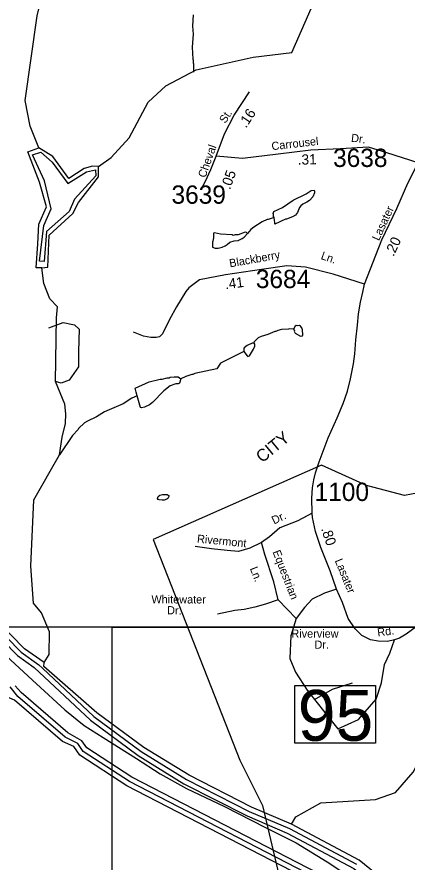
# Model space of a CAD drawing. Extents: x 1551653 to 1702041, y 811336 to 920032.
# Drawn here: x 1576282 to 1579431, y 829412 to 836233 of the extents above; entities that cross this region are included whole.
import ezdxf

# ---------------------------------------------------------------- set-up
doc = ezdxf.new("R2010")
doc.units = 0
for name, color, linetype in [('Old_Level_10', 7, 'Continuous'), ('Old_Level_11', 7, 'Continuous'), ('Old_Level_17', 7, 'Continuous'), ('Old_Level_19', 7, 'Continuous'), ('Old_Level_31', 7, 'Continuous'), ('Old_Level_32', 7, 'Continuous'), ('Old_Level_35', 7, 'Continuous'), ('Old_Level_48', 7, 'Continuous'), ('Old_Level_49', 7, 'Continuous'), ('Old_Level_52', 7, 'Continuous'), ('Old_Level_59', 7, 'Continuous'), ('Old_Level_60', 7, 'Continuous'), ('Old_Level_61', 7, 'Continuous'), ('Old_Level_62', 7, 'Continuous'), ('Old_Level_63', 7, 'Continuous'), ('Old_Level_8', 7, 'Continuous')]:
    doc.layers.add(name, color=color, linetype=linetype)

msp = doc.modelspace()

# ---------------------------------------------------------------- linework, layer by layer
at = {"layer": 'Old_Level_10'}
for p, q in [((1578097.559, 831510.428), (1578097.559, 831510.428)), ((1578702.838, 831477.389), (1578702.838, 831477.389))]:
    msp.add_line(p, q, dxfattribs=at)
at = {"layer": 'Old_Level_31'}
msp.add_lwpolyline([(1578524.606, 830836.081), (1579175.357, 830836.081), (1579175.357, 830371.039), (1578524.606, 830371.039), (1578524.606, 830836.081)], dxfattribs=at)
at = {"layer": 'Old_Level_32'}
for points in [[(1577890.331, 835108.88), (1577958.228, 835288.762), (1578034.114, 835440.664), (1578157.927, 835628.541)], [(1579521.635, 835055), (1579268.252, 835136.861), (1579120.475, 835180.833), (1578892.819, 835168.84), (1578653.18, 835156.849), (1578389.577, 835124.87), (1578102.012, 835088.893), (1577890.331, 835108.88)], [(1577770.511, 834849.049), (1577802.463, 834901.015), (1577846.397, 835000.95), (1577890.331, 835108.88)], [(1579087.174, 834075.291), (1579227.205, 834434.062), (1579348.132, 834686.647), (1579437.513, 834891.872), (1579521.635, 835055)], [(1579087.174, 834075.291), (1578835.316, 834156.647), (1578609.876, 834214.256), (1578461.183, 834223.857), (1578254.93, 834195.053), (1577964.692, 834152.476), (1577756.03, 834109.573), (1577669.749, 834046.232), (1577645.766, 834017.428), (1577568.819, 833893.11), (1577514.216, 833789.755), (1577457.092, 833675.865), (1577431.335, 833651.297), (1577405.984, 833645.446), (1577363.082, 833645.446), (1577304.578, 833657.147), (1577222.674, 833688.349)], [(1579545.002, 831340.156), (1579424.657, 831249.821), (1579369.651, 831218.528), (1579330.183, 831204.196), (1579273.606, 831190.733), (1579197.233, 831195.366), (1579137.06, 831204.631), (1579065.317, 831241.692), (1579010.93, 831293.808), (1578956.543, 831377.195), (1578910.256, 831505.75), (1578862.478, 831613.37), (1578810.106, 831761.365), (1578733.93, 831950.465), (1578691.114, 832079.02), (1578666.814, 832193.676), (1578664.499, 832227.262), (1578660.98, 832348.053), (1578667.923, 832431.439), (1578679.495, 832497.454), (1578691.066, 832553.045), (1578721.152, 832642.222), (1578762.723, 832749.06), (1578795.44, 832835.174), (1578866.868, 832998.062), (1578914.15, 833113.123), (1578951.179, 833212.724), (1578974.323, 833311.166), (1578997.466, 833433.93), (1579008.987, 833514.445), (1579018.243, 833626.786), (1579032.13, 833746.074), (1579037.961, 833835.744), (1579056.476, 833931.87), (1579074.991, 834010.624), (1579087.174, 834075.291)]]:
    msp.add_lwpolyline(points, dxfattribs=at)
at = {"layer": 'Old_Level_35'}
for p, q in [((1578535.854, 831377.411), (1578391.578, 831529.535)), ((1578682.706, 830725.082), (1578873.357, 830487.872))]:
    msp.add_line(p, q, dxfattribs=at)
for points in [[(1578664.499, 832227.262), (1578548.824, 832166.879), (1578404.549, 832110.156), (1578319.528, 832037.962), (1578254.976, 831990.156)], [(1578254.976, 831990.156), (1578162.371, 831945.139), (1578069.622, 831919.356), (1577979.45, 831927.092), (1577853.208, 831939.983), (1577721.814, 831958.031)], [(1578391.578, 831529.535), (1578355.454, 831673.016), (1578283.316, 831894.756), (1578254.976, 831990.156)], [(1578862.478, 831613.37), (1578765.15, 831581.102), (1578664.672, 831534.692), (1578602.839, 831467.654), (1578535.854, 831377.411)], [(1578391.578, 831529.535), (1578288.524, 831493.438), (1578200.927, 831470.232), (1578115.908, 831449.605), (1578041.193, 831441.87), (1577902.069, 831413.507)], [(1578535.854, 831377.411), (1578492.056, 831238.178), (1578484.326, 831055.114), (1578530.701, 830944.244), (1578623.45, 830799.855), (1578682.706, 830725.082)], [(1578873.357, 830487.872), (1579038.243, 830562.645), (1579182.52, 830727.661), (1579223.742, 830859.157), (1579249.505, 831006.125), (1579290.726, 831098.946), (1579330.183, 831204.196)], [(1578682.706, 830725.082), (1578829.559, 830807.59), (1578989.292, 830859.157)]]:
    msp.add_lwpolyline(points, dxfattribs=at)
at = {"layer": 'Old_Level_48'}
msp.add_lwpolyline([(1581993.045, 836779.951), (1582030.773, 834859.596), (1582044.781, 834326.636), (1581820.663, 833864.506), (1581694.596, 833687.81), (1581400.441, 833538.297), (1580826.138, 833606.257), (1580658.048, 833796.546), (1580321.871, 833837.322), (1579957.678, 833837.322), (1579789.589, 833701.401), (1579789.589, 832681.998), (1579691.538, 832423.749), (1579411.39, 832369.382), (1579103.227, 832450.933), (1578739.035, 832614.038), (1577381.713, 832015.988), (1578082.083, 830235.43), (1578264.179, 829868.445), (1578460.283, 829033.779)], dxfattribs=at)
at = {"layer": 'Old_Level_49'}
msp.add_lwpolyline([(1581993.045, 836779.951), (1582030.773, 834859.596), (1582044.781, 834326.636), (1581820.663, 833864.506), (1581694.596, 833687.81), (1581400.441, 833538.297), (1580826.138, 833606.257), (1580658.048, 833796.546), (1580321.871, 833837.322), (1579957.678, 833837.322), (1579789.589, 833701.401), (1579789.589, 832681.998), (1579691.538, 832423.749), (1579411.39, 832369.382), (1579103.227, 832450.933), (1578739.035, 832614.038), (1577381.713, 832015.988), (1578082.083, 830235.43), (1578264.179, 829868.445), (1578460.283, 829033.779)], dxfattribs=at)
at = {"layer": 'Old_Level_52'}
msp.add_lwpolyline([(1576197.05, 831074.214), (1576439.848, 830848.958), (1576669.402, 830641.368), (1576823.91, 830513.28), (1576978.418, 830416.111), (1577247.703, 830248.273), (1577437.526, 830124.603), (1577649.423, 830005.348), (1577958.439, 829859.594), (1578289.527, 829691.756), (1578534.532, 829568.085), (1578786.159, 829413.497), (1579099.589, 829205.907)], dxfattribs=at)
at = {"layer": 'Old_Level_59'}
for points in [[(1576459.87, 835176.902), (1576387.514, 835351.43), (1576349.477, 835558.995), (1576444.941, 836241.288), (1576584.466, 836808.223), (1576947.511, 837703.634), (1577170.415, 837906.208)], [(1576941.462, 835025.039), (1577042.553, 835098.498), (1577186.499, 835256.44), (1577341.519, 835545.512), (1577484.542, 835677.207), (1577728.554, 835806.851), (1578188.486, 835909.172), (1578500.096, 835945.058), (1578686.558, 836368.489), (1578957.534, 836632.185), (1579340.469, 837185.775), (1579424.54, 837184.083)], [(1576500.497, 831022.525), (1576542.533, 831087.372), (1576545.506, 831271.099), (1576480.505, 831423.452), (1576415.503, 831500.244), (1576394.485, 831799.365), (1576419.502, 832333.986), (1576625.374, 832698.466), (1576646.415, 832841.024), (1576673.716, 832952.181), (1576675.667, 833028.235), (1576667.867, 833106.24), (1576593.186, 833289.336), (1576600.587, 833803.406), (1576610.338, 833893.11), (1576547.934, 833957.465), (1576498.657, 834080.808), (1576483.78, 834208.858)], [(1578498.525, 829718.189), (1578533.486, 829776.628), (1578734.54, 829890.688), (1579177.555, 829917.807), (1579336.573, 829973.683), (1579480.519, 830138.238), (1579926.508, 830989.255), (1580162.523, 831194.564), (1580218.92, 831333.638)]]:
    msp.add_lwpolyline(points, dxfattribs=at)
at = {"layer": 'Old_Level_60'}
for points in [[(1576500.497, 831022.525), (1576343.53, 831134.021), (1575283.513, 832215.825), (1574978.498, 832418.98), (1574167.517, 832849.026), (1573820.467, 833112.108), (1573485.514, 833516.112), (1573216.486, 833981.119), (1573152.51, 834162.948), (1573095.505, 834233.076), (1572740.457, 835060.923), (1572605.533, 835523.264), (1572580.517, 835540.181), (1572581.439, 835589.393), (1572371.466, 836049.94), (1572346.45, 836060.347), (1572330.456, 836119.709), (1572158.52, 836330.041), (1571821.516, 836658.535), (1571434.481, 836958.526), (1570908.522, 837497.762), (1570744.48, 837724.242)], [(1576483.78, 834208.858), (1576437.662, 834208.858), (1576449.542, 834401.476), (1576459.487, 834558.853), (1576520.49, 834698.801), (1576464.511, 834900.111), (1576369.121, 835144.145), (1576459.87, 835176.902)], [(1576941.462, 835025.039), (1576891.299, 835029.495), (1576825.841, 835008.65), (1576700.875, 834928.246), (1576571.447, 835105.432), (1576459.87, 835176.902)], [(1576483.78, 834208.858), (1576531.386, 834211.836), (1576543.288, 834470.914), (1576733.711, 834646.611), (1576779.471, 834736.223), (1576940.539, 834943.069), (1576941.462, 835025.039)], [(1578498.525, 829718.189), (1578175.465, 829856.086), (1577671.55, 830112.504), (1577307.48, 830336.523), (1576927.518, 830616.675), (1576499.472, 830989.716), (1576500.497, 831022.525)], [(1580668.489, 826375.173), (1580662.542, 826559.104), (1580637.526, 826592.477), (1580565.552, 827335.791), (1580330.563, 827832.94), (1580035.493, 828186.91), (1579780.511, 828408.726), (1579524.503, 828578.047), (1579146.49, 828923.868), (1578832.555, 829169.777), (1577169.48, 830027.458), (1576789.518, 830274.751), (1576740.511, 830344.725), (1576649.468, 830385.941), (1576262.534, 830718.791), (1576204.505, 830742.987)], [(1581965.546, 823873.742), (1581867.531, 824016.869), (1581706.565, 824377.965), (1581658.583, 824520.118), (1581561.49, 824722.3), (1581505.511, 824930.222), (1581481.52, 824947.19), (1581281.492, 825574.854), (1581208.493, 825717.52), (1581026.51, 826338.418), (1580929.52, 827157.754), (1580890.56, 827322.616), (1580647.573, 827852.778), (1580418.53, 828139.8), (1579786.56, 828825.494), (1579044.476, 829428.142), (1578498.525, 829718.189)]]:
    msp.add_lwpolyline(points, dxfattribs=at)
at = {"layer": 'Old_Level_61'}
for p, q in [((1576474.456, 835142.482), (1576565.496, 835060.763)), ((1576565.496, 835060.763), (1576693.437, 834888.044))]:
    msp.add_line(p, q, dxfattribs=at)
for points in [[(1576693.437, 834888.044), (1576843.693, 834983.338), (1576916.59, 834998.227), (1576919.565, 834949.092), (1576747.893, 834760.778), (1576702.47, 834661.5), (1576520.972, 834502.182), (1576501.633, 834259.483), (1576464.44, 834260.971), (1576498.96, 834549.318), (1576557.194, 834682.807), (1576503.061, 834910.825), (1576406.314, 835118.833), (1576474.456, 835142.482)], [(1575232.25, 832153.848), (1576286.423, 831078.042), (1576420.22, 830981.412), (1576874.923, 830556.39), (1577260.01, 830272.137), (1577629.617, 830044.375), (1578139.171, 829784.779), (1578463.974, 829645.958), (1579000.082, 829361.141), (1579731.606, 828767.054), (1580357.732, 828087.665), (1580578.881, 827810.537), (1580814.486, 827296.472), (1580850.575, 827143.81), (1580947.052, 826329.036), (1581131.701, 825695.015), (1581207.776, 825543.328), (1581429.027, 824906.641), (1581484.288, 824701.487), (1581584.354, 824489.873)], [(1575257.882, 832184.863), (1576314.925, 831106.032), (1576459.897, 831002.327), (1576487.169, 830976.644), (1576901.272, 830586.532), (1577283.694, 830304.33), (1577650.635, 830078.413), (1578157.318, 829820.458), (1578481.301, 829682.048), (1579022.228, 829394.616)], [(1578857.264, 829201.252), (1577189.575, 830062.061), (1576817.816, 830304.022), (1576773.319, 830367.691), (1576671.203, 830420.03), (1576288.576, 830749.139), (1576227.676, 830827.058)], [(1581584.354, 824489.873), (1581455.991, 824588.144), (1581392.425, 824757.158), (1581240.994, 825140.503), (1581162.459, 825265.738), (1581148.926, 825332.893), (1580884.921, 825854.29), (1580746.818, 826297.868), (1580748.459, 826373.43), (1580727.236, 826580.482), (1580695.043, 826620.005), (1580645.215, 827343.48), (1580402.844, 827867.132), (1580096.906, 828238.123), (1579833.004, 828469.062), (1579573.921, 828641.306), (1579200.521, 828982.872), (1578881.87, 829232.779), (1577209.773, 830096.715), (1576846.113, 830333.345), (1576806.025, 830390.605), (1576692.939, 830454.069), (1576314.72, 830779.436), (1576266.738, 830835.312)]]:
    msp.add_lwpolyline(points, dxfattribs=at)
at = {"layer": 'Old_Level_62'}
for points in [[(1577704.871, 836248.892), (1577699.847, 836157.029), (1577703.743, 836094.847), (1577695.849, 835989.142), (1577700.667, 835893.127), (1577704.563, 835885.078), (1577704.358, 835861.087), (1577708.254, 835853.039), (1577707.434, 835787.73)], [(1578359.5, 834612.935), (1578353.451, 834621.496), (1578353.656, 834637.491), (1578349.76, 834645.488), (1578355.911, 834661.43), (1578424.296, 834694.546), (1578512.981, 834753.396), (1578617.558, 834804.095), (1578657.953, 834831.572), (1578679.893, 834833.264), (1578683.892, 834829.214), (1578683.687, 834813.22), (1578669.333, 834781.437), (1578642.984, 834751.755), (1578622.786, 834738.017), (1578590.593, 834722.433), (1578574.497, 834708.644), (1578562.296, 834694.803), (1578547.84, 834655.022), (1578529.59, 834633.235), (1578505.394, 834619.548), (1578457.207, 834600.171), (1578449.21, 834600.274), (1578363.703, 834561.211), (1578362.883, 834571.361), (1578359.5, 834612.935)], [(1578359.5, 834612.935), (1578309.159, 834598.018), (1578301.162, 834598.121), (1578260.972, 834578.641), (1578194.535, 834535.528), (1578170.237, 834515.843), (1578141.837, 834484.47)], [(1577867.682, 834450.739), (1577863.274, 834423.724), (1577859.173, 834415.778), (1577860.71, 834375.792), (1577882.548, 834367.488), (1577906.54, 834367.232), (1577938.63, 834374.819), (1577962.826, 834386.507), (1577978.923, 834396.298), (1578001.069, 834415.983), (1578035.21, 834425.569), (1578067.3, 834429.158), (1578099.391, 834444.742), (1578115.59, 834454.532), (1578141.837, 834484.47)], [(1578141.837, 834484.47), (1578135.993, 834492.262), (1578123.997, 834494.415), (1578067.813, 834473.141), (1578043.822, 834473.449), (1578027.725, 834469.655), (1578019.831, 834473.756), (1577923.866, 834478.934), (1577876.089, 834491.544), (1577867.99, 834487.648), (1577867.682, 834450.739)], [(1576539.384, 833723.97), (1576654.674, 833766.279), (1576746.907, 833747.048), (1576785.337, 833712.431), (1576777.651, 833531.654), (1576777.651, 833408.572), (1576704.633, 833300.876), (1576639.302, 833277.798), (1576593.186, 833289.336)], [(1578514.724, 833713.833), (1578482.736, 833716.242), (1578474.636, 833712.346), (1578418.657, 833709.066), (1578386.566, 833701.479), (1578370.47, 833693.687), (1578362.473, 833693.789), (1578306.186, 833670.516), (1578252.052, 833653.189), (1578227.856, 833641.501), (1578203.66, 833619.817), (1578195.458, 833607.924), (1578197.406, 833599.875)], [(1578514.724, 833713.833), (1578522.516, 833703.786), (1578520.465, 833695.789), (1578528.257, 833679.692), (1578569.986, 833655.189), (1578585.98, 833658.982), (1578590.081, 833666.927), (1578586.595, 833706.964), (1578582.801, 833723.009), (1578570.908, 833737.158), (1578563.014, 833741.259), (1578543.021, 833739.465), (1578535.024, 833741.566), (1578526.925, 833737.67), (1578514.724, 833713.833)], [(1578197.406, 833599.875), (1578181.412, 833600.08), (1578141.222, 833580.6), (1578117.026, 833562.915), (1578112.924, 833554.969), (1578114.257, 833532.311)], [(1578114.257, 833532.311), (1578140.196, 833496.683), (1578146.143, 833492.582), (1578160.189, 833498.426), (1578192.792, 833551.996), (1578201.097, 833575.884), (1578201.302, 833591.827), (1578197.406, 833599.875)], [(1578114.257, 833532.311), (1577925.507, 833437.372), (1577894.954, 833391.799), (1577718.609, 833354.018), (1577702.513, 833346.226), (1577694.516, 833346.328), (1577646.328, 833330.949), (1577603.985, 833312.957)], [(1577251.911, 833174.29), (1577244.939, 833204.022), (1577237.25, 833236.78), (1577349.823, 833286.71), (1577438.098, 833309.573), (1577454.092, 833309.368), (1577494.282, 833320.851), (1577510.276, 833320.646), (1577518.273, 833324.542), (1577550.262, 833328.13), (1577582.352, 833327.771), (1577603.985, 833312.957)], [(1577603.985, 833312.957), (1577593.63, 833275.637), (1577583.685, 833271.741), (1577565.64, 833271.997), (1577517.453, 833254.619), (1577468.958, 833215.249), (1577375.865, 833120.413), (1577351.669, 833102.727), (1577311.478, 833083.247), (1577287.385, 833077.557), (1577279.388, 833079.658), (1577251.911, 833174.29)], [(1577251.911, 833174.29), (1577210.388, 833156.502), (1577139.85, 833111.39), (1576989.034, 833045.312), (1576924.648, 833006.147), (1576850.214, 832971.083), (1576828.068, 832957.396), (1576779.471, 832910.029), (1576775.472, 832902.083), (1576730.873, 832854.665), (1576625.374, 832698.466)], [(1577456.04, 832377.047), (1577495, 832377.252), (1577510.892, 832367.102), (1577500.639, 832347.212), (1577492.642, 832341.317), (1577470.496, 832333.576), (1577454.502, 832331.782), (1577430.511, 832334.089), (1577422.617, 832338.19), (1577416.67, 832346.289), (1577420.874, 832362.233), (1577435.022, 832372.023), (1577456.04, 832377.047)]]:
    msp.add_lwpolyline(points, dxfattribs=at)
at = {"layer": 'Old_Level_63'}
for points in [[(1569096.749, 874749.337), (1631612.821, 874749.337), (1631612.821, 831307.151), (1569096.749, 831307.151), (1569096.749, 874749.337)], [(1577049.889, 831307.151), (1641328.558, 831307.151), (1641328.558, 811336.298), (1577049.889, 811336.298), (1577049.889, 831307.151)]]:
    msp.add_lwpolyline(points, dxfattribs=at)

# ---------------------------------------------------------------- texts
at = {"layer": 'Old_Level_10'}
for s, rotation, p in [('Dr.', 25.8920528, (1578357.452, 832135.405)), ('Rivermont', 354.5141583, (1577733.394, 831990.308)), ('Equestrian', 291.2895056, (1578344.261, 831915.174)), ('Ln.', 291.2895056, (1578160.909, 831781.224)), ('Whitewater', 359.8313722, (1577367.495, 831499.877)), ('Dr.', 358.348125, (1577493.608, 831412.396))]:
    msp.add_text(s, height=65.6167, rotation=rotation, dxfattribs=at).set_placement(p)
for s, p in [('Riverview', (1578497.683, 831222.961)), ('Dr.', (1578683.658, 831133.588))]:
    msp.add_text(s, height=65.6167, dxfattribs=at).set_placement(p)
at = {"layer": 'Old_Level_11'}
for s, rotation, p in [('St.', 56.8163778, (1577964.047, 835368.384)), ('Dr.', 353.3362361, (1578976.621, 835225.539)), ('Carrousel', 6.5308167, (1578340.535, 835156.681)), ('Cheval', 70.6257, (1577803.1, 834929.658)), ('Lasater', 65.2069528, (1579203.908, 834421.199)), ('Blackberry', 10.0508472, (1578001.57, 834211.12)), ('Ln.', 340.9213056, (1578730.519, 834279.961)), ('Lasater', 292.2986056, (1578845.952, 831844.717)), ('Rd.', 7.1999278, (1579194.709, 831232.637))]:
    msp.add_text(s, height=65.6167, rotation=rotation, dxfattribs=at).set_placement(p)
at = {"layer": 'Old_Level_17'}
for s, rotation, p in [('.16', 56.8163778, (1578131.006, 835330.601)), ('.31', 1.633975, (1578549.866, 835039.66)), ('.05', 70.6257, (1578002.096, 834834.521)), ('.20', 65.2069528, (1579321.882, 834294.292)), ('.41', 7.3326194, (1577965.933, 834034.506)), ('.80', 288.4205806, (1578735.955, 832101.995))]:
    msp.add_text(s, height=82.0208, rotation=rotation, dxfattribs=at).set_placement(p)
at = {"layer": 'Old_Level_19'}
msp.add_text('CITY', height=98.425, rotation=39.3760222, dxfattribs=at).set_placement((1578261.41, 832629.303))
at = {"layer": 'Old_Level_31'}
msp.add_text('95', height=410.1042, dxfattribs=at).set_placement((1578548.421, 830391.001))
at = {"layer": 'Old_Level_8'}
for s, p in [('3638', (1578833.799, 835021.819)), ('3639', (1577529.627, 834725.067)), ('3684', (1578210.274, 834044.455)), ('1100', (1578684.564, 832326.024))]:
    msp.add_text(s, height=147.6375, dxfattribs=at).set_placement(p)

doc.saveas('drawing.dxf')
